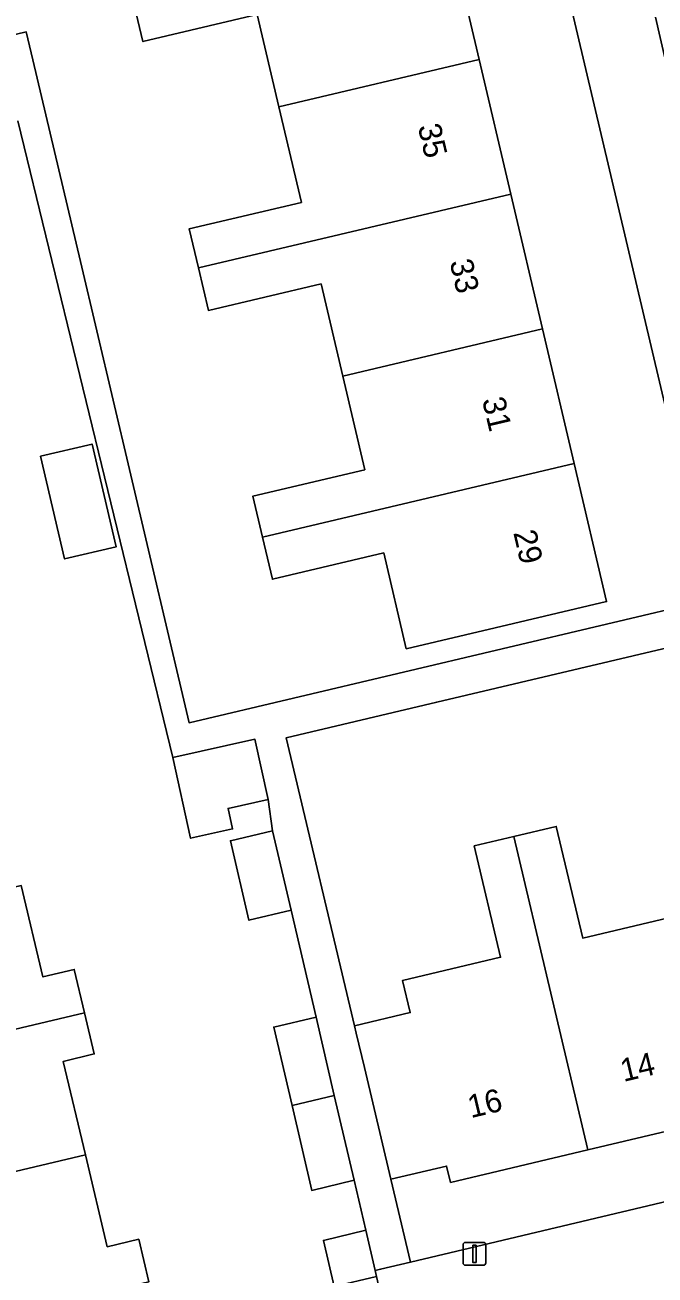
# Model space of a CAD drawing. Extents: x 158031 to 159244, y 380104 to 381214.
# Drawn here: x 158816.8 to 158844.2, y 380648.8 to 380703.3 of the extents above; entities that cross this region are included whole.
import ezdxf

# ---------------------------------------------------------------- set-up
doc = ezdxf.new("R2010")
doc.units = 0
for name, color, linetype in [('IMGEO_Erf', 7, 'Continuous'), ('IMGEO_Lichtmast', 7, 'Continuous'), ('IMGEO_Pand', 7, 'Continuous'), ('IMGEO_Pand_nummerreeks', 7, 'Continuous'), ('IMGEO_Voetpad_open', 7, 'Continuous')]:
    doc.layers.add(name, color=color, linetype=linetype)

msp = doc.modelspace()

# ---------------------------------------------------------------- linework, layer by layer
at = {"layer": 'IMGEO_Erf'}
for points in [[(158830.815, 380737.027), (158808.756, 380731.773), (158809.083, 380730.368), (158809.762, 380727.442), (158810.441, 380724.516), (158811.119, 380721.589), (158811.798, 380718.663), (158812.477, 380715.737), (158806.208, 380714.283), (158806.856, 380711.852), (158813.123, 380713.305), (158813.808, 380710.352), (158814.493, 380707.399), (158815.178, 380704.446), (158815.58, 380702.714), (158816.812, 380703), (158817.1, 380701.78), (158819.173, 380692.991), (158821.312, 380683.919), (158823.914, 380672.887), (158846.68, 380678.256), (158833.177, 380735.515)], [(158835.191, 380707.665), (158836.574, 380701.795), (158837.956, 380695.925), (158839.338, 380690.053), (158840.72, 380684.184), (158842.136, 380678.171), (158837.27, 380677.025), (158833.394, 380676.113), (158832.411, 380680.289), (158827.551, 380679.145), (158827.119, 380680.982), (158826.699, 380682.766), (158831.584, 380683.917), (158830.622, 380688.002), (158829.676, 380692.016), (158824.763, 380690.859), (158824.326, 380692.716), (158823.925, 380694.419), (158828.819, 380695.572), (158827.838, 380699.74), (158826.892, 380703.755), (158821.906, 380702.581), (158821.469, 380704.436)], [(158830.248, 380648.312), (158829.779, 380650.321), (158831.624, 380650.759), (158831.115, 380652.939), (158829.271, 380652.501), (158828.41, 380656.194), (158827.611, 380659.619), (158829.455, 380660.057), (158828.37, 380664.712), (158826.526, 380664.274), (158825.717, 380667.739), (158827.563, 380668.17), (158827.372, 380669.535), (158825.621, 380669.149), (158825.818, 380668.254), (158823.985, 380667.85), (158823.207, 380671.374), (158816.439, 380699.129)], [(158857.039, 380679.05), (158834.723, 380673.787), (158828.156, 380672.235), (158831.134, 380659.674), (158833.568, 380660.251), (158833.236, 380661.65), (158837.506, 380662.664), (158836.356, 380667.513), (158838.08, 380667.922), (158839.939, 380668.363), (158841.094, 380663.495), (158845.086, 380664.442)], [(158816.593, 380665.789), (158817.539, 380661.805), (158818.906, 380662.129), (158819.353, 380660.245), (158819.78, 380658.445), (158818.43, 380658.124), (158819.395, 380654.055), (158820.347, 380650.043), (158821.722, 380650.369), (158822.163, 380648.513)]]:
    msp.add_lwpolyline(points, dxfattribs=at)
for points in [[(158818.488, 380680.026), (158817.434, 380684.502), (158819.688, 380685.032), (158820.742, 380680.557)], [(158883.144, 380661.126), (158882.482, 380664.03), (158876.418, 380662.592), (158870.568, 380661.204), (158864.717, 380659.817), (158858.868, 380658.429), (158853.019, 380657.042), (158847.168, 380655.654), (158841.319, 380654.267), (158835.324, 380652.845), (158835.155, 380653.562), (158832.721, 380652.984), (158833.578, 380649.37)]]:
    msp.add_lwpolyline(points, close=True, dxfattribs=at)
at = {"layer": 'IMGEO_Lichtmast'}
for p, q in [((158835.973, 380650.234), (158836.763, 380650.234)), ((158836.763, 380650.234), (158835.973, 380650.234)), ((158835.873, 380649.334), (158835.873, 380650.134)), ((158835.873, 380650.134), (158835.873, 380649.334)), ((158836.863, 380650.134), (158836.863, 380649.334)), ((158836.863, 380649.334), (158836.863, 380650.134)), ((158836.763, 380649.234), (158835.973, 380649.234)), ((158835.973, 380649.234), (158836.763, 380649.234))]:
    msp.add_line(p, q, dxfattribs=at)
msp.add_lwpolyline([(158836.293, 380650.109), (158836.443, 380650.109), (158836.443, 380649.359), (158836.293, 380649.359), (158836.293, 380650.109)], dxfattribs=at)
for centre, start, end in [((158835.973, 380650.134), 90, 180), ((158835.973, 380650.134), 90, 180), ((158836.763, 380650.134), 0, 90), ((158836.763, 380650.134), 360, 90), ((158835.973, 380649.334), 180, 270), ((158835.973, 380649.334), 180, 270), ((158836.763, 380649.334), 270, 0), ((158836.763, 380649.334), 270, 0)]:
    msp.add_arc(centre, 0.1, start, end, dxfattribs=at)
at = {"layer": 'IMGEO_Pand'}
for points in [[(158827.838, 380699.74), (158836.574, 380701.795), (158835.191, 380707.665), (158821.469, 380704.436), (158821.906, 380702.581), (158826.892, 380703.755)], [(158824.326, 380692.716), (158837.956, 380695.925), (158836.574, 380701.795), (158827.838, 380699.74), (158828.819, 380695.572), (158823.925, 380694.419)], [(158824.326, 380692.716), (158824.763, 380690.859), (158829.676, 380692.016), (158830.622, 380688.002), (158839.338, 380690.053), (158837.956, 380695.925)], [(158840.72, 380684.184), (158839.338, 380690.053), (158830.622, 380688.002), (158831.584, 380683.917), (158826.699, 380682.766), (158827.119, 380680.982)], [(158817.434, 380684.502), (158818.488, 380680.026), (158820.742, 380680.557), (158819.688, 380685.032)], [(158840.72, 380684.184), (158827.119, 380680.982), (158827.551, 380679.145), (158832.411, 380680.289), (158833.394, 380676.113), (158837.27, 380677.025), (158842.136, 380678.171)], [(158826.791, 380672.166), (158823.207, 380671.374), (158823.985, 380667.85), (158825.818, 380668.254), (158825.621, 380669.149), (158827.372, 380669.535)], [(158838.08, 380667.922), (158841.319, 380654.267), (158847.168, 380655.654), (158845.086, 380664.442), (158841.094, 380663.495), (158839.939, 380668.363)], [(158827.563, 380668.17), (158825.717, 380667.739), (158826.526, 380664.274), (158828.37, 380664.712)], [(158838.08, 380667.922), (158836.356, 380667.513), (158837.506, 380662.664), (158833.236, 380661.65), (158833.568, 380660.251), (158831.134, 380659.674), (158831.209, 380659.357), (158831.567, 380657.849), (158832.721, 380652.984), (158835.155, 380653.562), (158835.324, 380652.845), (158841.319, 380654.267)], [(158805.128, 380663.068), (158805.153, 380662.961), (158807.776, 380663.583), (158809.143, 380657.822), (158819.353, 380660.245), (158818.906, 380662.129), (158817.539, 380661.805), (158816.593, 380665.789)], [(158810.535, 380651.953), (158819.395, 380654.055), (158818.43, 380658.124), (158819.78, 380658.445), (158819.353, 380660.245), (158809.143, 380657.822)], [(158829.455, 380660.057), (158827.611, 380659.619), (158828.41, 380656.194), (158830.254, 380656.631)], [(158830.254, 380656.631), (158828.41, 380656.194), (158829.271, 380652.501), (158831.115, 380652.939)], [(158810.535, 380651.953), (158811.927, 380646.083), (158822.163, 380648.513), (158821.722, 380650.369), (158820.347, 380650.043), (158819.395, 380654.055)], [(158831.624, 380650.759), (158829.779, 380650.321), (158830.248, 380648.312), (158832.094, 380648.743), (158832.033, 380649.007)]]:
    msp.add_lwpolyline(points, close=True, dxfattribs=at)
at = {"layer": 'IMGEO_Voetpad_open'}
for points in [[(158833.177, 380735.515), (158846.68, 380678.256), (158849.946, 380678.976), (158844.268, 380703.643)], [(158846.68, 380678.256), (158823.914, 380672.887), (158821.312, 380683.919), (158819.173, 380692.991), (158817.1, 380701.78), (158816.812, 380703), (158815.58, 380702.714)], [(158816.439, 380699.129), (158823.207, 380671.374), (158826.791, 380672.166), (158827.372, 380669.535), (158827.563, 380668.17), (158828.37, 380664.712), (158829.455, 380660.057), (158830.254, 380656.631), (158831.115, 380652.939), (158831.624, 380650.759), (158832.033, 380649.007), (158832.269, 380649.059), (158833.578, 380649.37), (158832.721, 380652.984), (158831.567, 380657.849), (158831.209, 380659.357), (158831.134, 380659.674), (158828.156, 380672.235), (158834.723, 380673.787), (158857.039, 380679.05)]]:
    msp.add_lwpolyline(points, dxfattribs=at)
msp.add_lwpolyline([(158868.851, 380654.224), (158870.359, 380654.595), (158870.158, 380655.374), (158873.797, 380656.239), (158873.996, 380655.471), (158883.71, 380657.78), (158883.545, 380658.509), (158883.144, 380661.126), (158833.578, 380649.37), (158832.269, 380649.059), (158832.033, 380649.007), (158832.094, 380648.743), (158833.013, 380644.801), (158833.443, 380642.994), (158813.203, 380638.157), (158815.783, 380635.124), (158815.946, 380635.193), (158816.114, 380635.246), (158823.639, 380637.155), (158838.947, 380640.743), (158846.953, 380642.661), (158848.057, 380642.926), (158846.717, 380648.817)], close=True, dxfattribs=at)

# ---------------------------------------------------------------- texts
at = {"layer": 'IMGEO_Pand_nummerreeks'}
for s, rotation, p in [('35', 283.2494, (158833.89, 380698.883)), ('33', 283.2494, (158835.28, 380692.98)), ('31', 283.2494, (158836.696, 380686.968)), ('29', 283.2494, (158838.059, 380681.176)), ('14', 13.3429, (158842.87, 380657.224)), ('16', 13.3442, (158836.21, 380655.645))]:
    msp.add_text(s, height=1, rotation=rotation, dxfattribs=at).set_placement(p)

doc.saveas('drawing.dxf')
